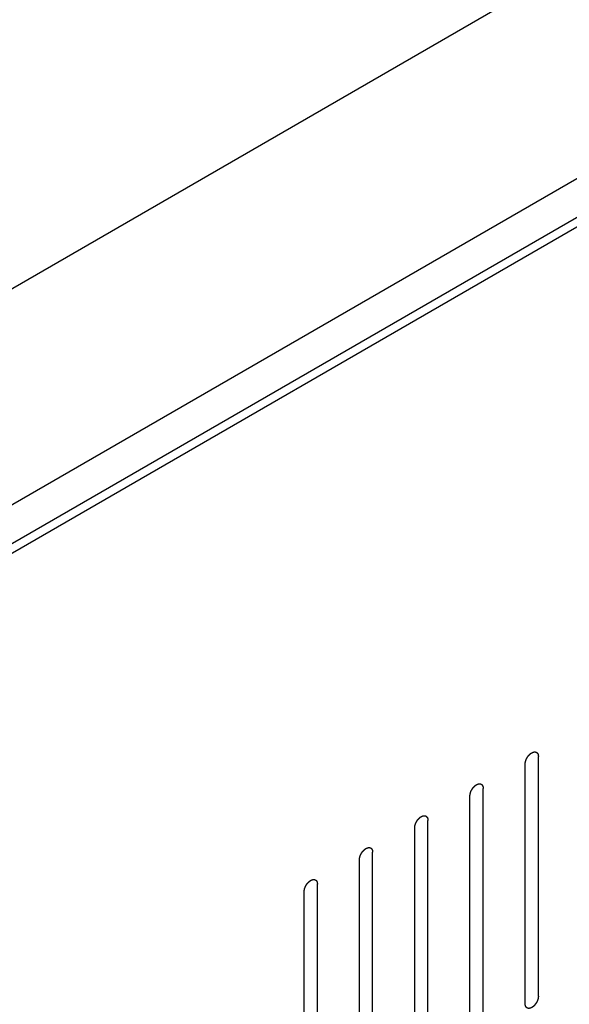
# Model space of a CAD drawing. Header units: inches. Extents: x 6 to 353, y 6 to 228.
# Tile 356 of 372: x 339.31 to 341.51, y 196.49 to 200.43. Entities that reach past the tile are written whole.
import ezdxf

# ---------------------------------------------------------------- set-up
doc = ezdxf.new("R2010")
doc.units = ezdxf.units.IN
doc.header["$LTSCALE"] = 19.946667
doc.header["$MEASUREMENT"] = 0
doc.linetypes.add('HIDDEN', pattern=[0.2, 0.1, -0.1])
doc.layers.get('0').update_dxf_attribs({"linetype": 'CONTINUOUS'})
doc.layers.add('03_ALL_AXES', color=7, linetype='CONTINUOUS')
doc.layers.add('08_ALL_COSMETICS', color=7, linetype='CONTINUOUS')

msp = doc.modelspace()

# ---------------------------------------------------------------- linework, layer by layer
at = {"color": 7, "linetype": 'Continuous'}
for p, q in [((346.8679, 202.8714), (333.0228, 194.878)), ((333.0567, 194.7433), (347.0164, 202.8028)), ((333.09, 194.7241), (347.0496, 202.7836))]:
    msp.add_line(p, q, dxfattribs=at)
at = {"layer": '03_ALL_AXES', "color": 7, "linetype": 'Continuous'}
msp.add_line((343.7492, 201.9371), (334.9988, 196.8851), dxfattribs=at)
at = {"layer": '08_ALL_COSMETICS', "color": 7, "linetype": 'HIDDEN'}
for p, q in [((341.3345, 196.4911), (341.3345, 197.4505)), ((341.3875, 196.5217), (341.3875, 197.4811)), ((341.1662, 196.3939), (341.1662, 197.3533)), ((341.1131, 196.3633), (341.1131, 197.3227)), ((340.9448, 196.2662), (340.9448, 197.2256)), ((340.8918, 196.2355), (340.8918, 197.1949)), ((340.7235, 196.1384), (340.7235, 197.0978)), ((340.6705, 196.1078), (340.6705, 197.0672)), ((340.5022, 196.0106), (340.5022, 196.97)), ((340.4492, 195.98), (340.4492, 196.9394))]:
    msp.add_line(p, q, dxfattribs=at)
for points in [[(341.3345, 197.4505), (341.3345, 197.4515), (341.3347, 197.4531), (341.3348, 197.4549), (341.3349, 197.456), (341.3349, 197.4567), (341.3352, 197.4576), (341.3354, 197.4587), (341.3357, 197.46), (341.336, 197.4614), (341.3363, 197.4625), (341.3364, 197.4633), (341.3368, 197.4642), (341.3372, 197.4653), (341.3377, 197.4667), (341.3382, 197.4681), (341.3386, 197.4692), (341.3389, 197.47), (341.3393, 197.4708), (341.3399, 197.4719), (341.3406, 197.4733), (341.3412, 197.4747), (341.3418, 197.4758), (341.3422, 197.4767), (341.3427, 197.4774), (341.3434, 197.4784), (341.3442, 197.4797), (341.3451, 197.481), (341.3457, 197.482), (341.3462, 197.4828), (341.3468, 197.4834), (341.3476, 197.4843), (341.3485, 197.4855), (341.3495, 197.4866), (341.3502, 197.4875), (341.3508, 197.4882), (341.3514, 197.4888), (341.3522, 197.4895), (341.3533, 197.4905), (341.3543, 197.4915), (341.3551, 197.4922), (341.3557, 197.4928), (341.3564, 197.4932), (341.3573, 197.4939), (341.3584, 197.4946), (341.3594, 197.4954), (341.3602, 197.4959), (341.3606, 197.4962), (341.361, 197.4965), (341.3613, 197.4966), (341.3617, 197.4968), (341.3625, 197.4971), (341.3636, 197.4976), (341.3646, 197.4981), (341.3654, 197.4985), (341.3658, 197.4987), (341.3661, 197.4988), (341.3664, 197.4989), (341.3668, 197.499), (341.3676, 197.4991), (341.3686, 197.4994), (341.3696, 197.4996), (341.3704, 197.4998), (341.3708, 197.4999), (341.3711, 197.5), (341.3714, 197.4999), (341.3717, 197.4999), (341.3724, 197.4999), (341.3734, 197.4999), (341.3743, 197.4998), (341.375, 197.4998), (341.3754, 197.4998), (341.3757, 197.4998), (341.3759, 197.4997), (341.3762, 197.4996), (341.3768, 197.4993), (341.3777, 197.499), (341.3785, 197.4987), (341.3791, 197.4985), (341.3795, 197.4984), (341.3797, 197.4983), (341.3799, 197.4981), (341.3802, 197.4979), (341.3807, 197.4975), (341.3814, 197.4969), (341.3821, 197.4964), (341.3825, 197.496), (341.3828, 197.4957), (341.383, 197.4956), (341.3832, 197.4953), (341.3834, 197.495), (341.3837, 197.4944), (341.3842, 197.4936), (341.3847, 197.4928), (341.3851, 197.4923), (341.3853, 197.4919), (341.3855, 197.4917), (341.3855, 197.4914), (341.3857, 197.491), (341.3859, 197.4903), (341.3862, 197.4893), (341.3865, 197.4883), (341.3868, 197.4876), (341.3869, 197.4872), (341.387, 197.4869), (341.387, 197.4865), (341.387, 197.486), (341.3871, 197.4852), (341.3872, 197.484), (341.3874, 197.4826), (341.3874, 197.4816), (341.3875, 197.4811)], [(341.1131, 197.3227), (341.1132, 197.3238), (341.1133, 197.3253), (341.1135, 197.3271), (341.1136, 197.3282), (341.1136, 197.3289), (341.1138, 197.3298), (341.1141, 197.3309), (341.1144, 197.3323), (341.1147, 197.3336), (341.115, 197.3347), (341.1151, 197.3355), (341.1154, 197.3364), (341.1158, 197.3375), (341.1164, 197.3389), (341.1169, 197.3403), (341.1173, 197.3414), (341.1175, 197.3422), (341.118, 197.3431), (341.1185, 197.3442), (341.1192, 197.3455), (341.1199, 197.3469), (341.1205, 197.348), (341.1209, 197.3489), (341.1214, 197.3496), (341.1221, 197.3506), (341.1229, 197.3519), (341.1237, 197.3532), (341.1244, 197.3542), (341.1249, 197.355), (341.1255, 197.3556), (341.1262, 197.3566), (341.1272, 197.3577), (341.1281, 197.3588), (341.1289, 197.3597), (341.1294, 197.3604), (341.1301, 197.361), (341.1309, 197.3618), (341.1319, 197.3627), (341.133, 197.3637), (341.1338, 197.3644), (341.1344, 197.3651), (341.1351, 197.3655), (341.1359, 197.3661), (341.137, 197.3668), (341.1381, 197.3676), (341.1389, 197.3681), (341.1393, 197.3684), (341.1397, 197.3687), (341.14, 197.3688), (341.1404, 197.369), (341.1412, 197.3693), (341.1422, 197.3698), (341.1433, 197.3703), (341.1441, 197.3707), (341.1445, 197.3709), (341.1448, 197.3711), (341.1451, 197.3711), (341.1455, 197.3712), (341.1462, 197.3714), (341.1473, 197.3716), (341.1483, 197.3718), (341.149, 197.372), (341.1494, 197.3721), (341.1498, 197.3722), (341.15, 197.3722), (341.1504, 197.3722), (341.1511, 197.3721), (341.152, 197.3721), (341.153, 197.3721), (341.1537, 197.372), (341.154, 197.372), (341.1543, 197.372), (341.1546, 197.3719), (341.1549, 197.3718), (341.1555, 197.3716), (341.1564, 197.3713), (341.1572, 197.3709), (341.1578, 197.3707), (341.1581, 197.3706), (341.1584, 197.3705), (341.1586, 197.3703), (341.1589, 197.3701), (341.1594, 197.3697), (341.16, 197.3691), (341.1607, 197.3686), (341.1612, 197.3682), (341.1615, 197.3679), (341.1617, 197.3678), (341.1618, 197.3675), (341.162, 197.3672), (341.1624, 197.3667), (341.1629, 197.3659), (341.1634, 197.3651), (341.1638, 197.3645), (341.164, 197.3642), (341.1641, 197.3639), (341.1642, 197.3636), (341.1644, 197.3632), (341.1646, 197.3625), (341.1649, 197.3615), (341.1652, 197.3605), (341.1654, 197.3598), (341.1655, 197.3594), (341.1657, 197.3591), (341.1657, 197.3587), (341.1657, 197.3583), (341.1658, 197.3574), (341.1659, 197.3562), (341.166, 197.3548), (341.1661, 197.3538), (341.1662, 197.3533)], [(340.8918, 197.1949), (340.8919, 197.196), (340.892, 197.1975), (340.8922, 197.1994), (340.8923, 197.2004), (340.8923, 197.2012), (340.8925, 197.202), (340.8927, 197.2031), (340.8931, 197.2045), (340.8934, 197.2058), (340.8936, 197.2069), (340.8938, 197.2078), (340.8941, 197.2086), (340.8945, 197.2097), (340.895, 197.2111), (340.8955, 197.2125), (340.8959, 197.2136), (340.8962, 197.2144), (340.8967, 197.2153), (340.8972, 197.2164), (340.8979, 197.2178), (340.8986, 197.2191), (340.8992, 197.2202), (340.8996, 197.2211), (340.9001, 197.2218), (340.9007, 197.2229), (340.9016, 197.2241), (340.9024, 197.2254), (340.9031, 197.2264), (340.9036, 197.2272), (340.9042, 197.2279), (340.9049, 197.2288), (340.9059, 197.2299), (340.9068, 197.231), (340.9076, 197.2319), (340.9081, 197.2327), (340.9088, 197.2332), (340.9096, 197.234), (340.9106, 197.2349), (340.9116, 197.2359), (340.9125, 197.2367), (340.9131, 197.2373), (340.9137, 197.2377), (340.9146, 197.2383), (340.9157, 197.2391), (340.9168, 197.2398), (340.9176, 197.2403), (340.918, 197.2406), (340.9183, 197.2409), (340.9186, 197.241), (340.9191, 197.2412), (340.9198, 197.2416), (340.9209, 197.2421), (340.922, 197.2426), (340.9227, 197.2429), (340.9232, 197.2431), (340.9235, 197.2433), (340.9238, 197.2433), (340.9242, 197.2434), (340.9249, 197.2436), (340.926, 197.2438), (340.927, 197.2441), (340.9277, 197.2442), (340.9281, 197.2443), (340.9284, 197.2444), (340.9287, 197.2444), (340.9291, 197.2444), (340.9298, 197.2443), (340.9307, 197.2443), (340.9317, 197.2443), (340.9323, 197.2443), (340.9327, 197.2442), (340.933, 197.2442), (340.9333, 197.2441), (340.9336, 197.244), (340.9342, 197.2438), (340.935, 197.2435), (340.9359, 197.2432), (340.9365, 197.2429), (340.9368, 197.2428), (340.9371, 197.2427), (340.9373, 197.2425), (340.9376, 197.2423), (340.938, 197.2419), (340.9387, 197.2414), (340.9394, 197.2408), (340.9399, 197.2404), (340.9402, 197.2402), (340.9404, 197.24), (340.9405, 197.2398), (340.9407, 197.2394), (340.9411, 197.2389), (340.9416, 197.2381), (340.9421, 197.2373), (340.9425, 197.2367), (340.9427, 197.2364), (340.9428, 197.2362), (340.9429, 197.2358), (340.943, 197.2354), (340.9432, 197.2347), (340.9436, 197.2337), (340.9439, 197.2327), (340.9441, 197.232), (340.9442, 197.2316), (340.9443, 197.2313), (340.9443, 197.2309), (340.9444, 197.2305), (340.9445, 197.2296), (340.9446, 197.2284), (340.9447, 197.227), (340.9448, 197.226), (340.9448, 197.2256)], [(340.6705, 197.0672), (340.6706, 197.0682), (340.6707, 197.0698), (340.6708, 197.0716), (340.6709, 197.0726), (340.671, 197.0734), (340.6712, 197.0742), (340.6714, 197.0753), (340.6717, 197.0767), (340.672, 197.0781), (340.6723, 197.0792), (340.6725, 197.08), (340.6728, 197.0808), (340.6732, 197.0819), (340.6737, 197.0833), (340.6742, 197.0847), (340.6746, 197.0858), (340.6749, 197.0867), (340.6753, 197.0875), (340.6759, 197.0886), (340.6766, 197.09), (340.6773, 197.0914), (340.6778, 197.0925), (340.6782, 197.0933), (340.6788, 197.0941), (340.6794, 197.0951), (340.6803, 197.0963), (340.6811, 197.0976), (340.6818, 197.0986), (340.6822, 197.0994), (340.6828, 197.1001), (340.6836, 197.101), (340.6845, 197.1021), (340.6855, 197.1033), (340.6862, 197.1042), (340.6868, 197.1049), (340.6874, 197.1054), (340.6883, 197.1062), (340.6893, 197.1072), (340.6903, 197.1081), (340.6911, 197.1089), (340.6918, 197.1095), (340.6924, 197.1099), (340.6933, 197.1105), (340.6944, 197.1113), (340.6955, 197.112), (340.6962, 197.1126), (340.6967, 197.1129), (340.697, 197.1131), (340.6973, 197.1132), (340.6978, 197.1134), (340.6985, 197.1138), (340.6996, 197.1143), (340.7007, 197.1148), (340.7014, 197.1151), (340.7018, 197.1153), (340.7022, 197.1155), (340.7025, 197.1155), (340.7029, 197.1156), (340.7036, 197.1158), (340.7046, 197.116), (340.7057, 197.1163), (340.7064, 197.1164), (340.7068, 197.1165), (340.7071, 197.1166), (340.7074, 197.1166), (340.7078, 197.1166), (340.7084, 197.1166), (340.7094, 197.1165), (340.7103, 197.1165), (340.711, 197.1165), (340.7114, 197.1164), (340.7117, 197.1165), (340.7119, 197.1163), (340.7123, 197.1162), (340.7129, 197.116), (340.7137, 197.1157), (340.7146, 197.1154), (340.7152, 197.1152), (340.7155, 197.115), (340.7158, 197.115), (340.716, 197.1148), (340.7162, 197.1146), (340.7167, 197.1141), (340.7174, 197.1136), (340.7181, 197.113), (340.7186, 197.1126), (340.7188, 197.1124), (340.7191, 197.1122), (340.7192, 197.112), (340.7194, 197.1117), (340.7198, 197.1111), (340.7203, 197.1103), (340.7208, 197.1095), (340.7211, 197.1089), (340.7213, 197.1086), (340.7215, 197.1084), (340.7216, 197.1081), (340.7217, 197.1077), (340.7219, 197.107), (340.7222, 197.1059), (340.7226, 197.1049), (340.7228, 197.1042), (340.7229, 197.1038), (340.723, 197.1035), (340.723, 197.1032), (340.7231, 197.1027), (340.7231, 197.1018), (340.7233, 197.1007), (340.7234, 197.0992), (340.7235, 197.0983), (340.7235, 197.0978)], [(340.4492, 196.9394), (340.4492, 196.9404), (340.4494, 196.942), (340.4495, 196.9438), (340.4496, 196.9448), (340.4496, 196.9456), (340.4499, 196.9464), (340.4501, 196.9475), (340.4504, 196.9489), (340.4507, 196.9503), (340.451, 196.9514), (340.4511, 196.9522), (340.4515, 196.953), (340.4519, 196.9541), (340.4524, 196.9555), (340.4529, 196.9569), (340.4533, 196.958), (340.4536, 196.9589), (340.454, 196.9597), (340.4546, 196.9608), (340.4553, 196.9622), (340.456, 196.9636), (340.4565, 196.9647), (340.4569, 196.9655), (340.4574, 196.9663), (340.4581, 196.9673), (340.4589, 196.9686), (340.4598, 196.9698), (340.4604, 196.9708), (340.4609, 196.9716), (340.4615, 196.9723), (340.4623, 196.9732), (340.4632, 196.9743), (340.4642, 196.9755), (340.4649, 196.9764), (340.4655, 196.9771), (340.4661, 196.9776), (340.4669, 196.9784), (340.468, 196.9794), (340.469, 196.9803), (340.4698, 196.9811), (340.4704, 196.9817), (340.4711, 196.9821), (340.472, 196.9827), (340.4731, 196.9835), (340.4742, 196.9842), (340.4749, 196.9848), (340.4754, 196.9851), (340.4757, 196.9853), (340.476, 196.9855), (340.4764, 196.9857), (340.4772, 196.986), (340.4783, 196.9865), (340.4793, 196.987), (340.4801, 196.9874), (340.4805, 196.9875), (340.4808, 196.9877), (340.4811, 196.9878), (340.4816, 196.9879), (340.4823, 196.988), (340.4833, 196.9883), (340.4843, 196.9885), (340.4851, 196.9887), (340.4855, 196.9888), (340.4858, 196.9889), (340.4861, 196.9888), (340.4865, 196.9888), (340.4871, 196.9888), (340.4881, 196.9887), (340.489, 196.9887), (340.4897, 196.9887), (340.4901, 196.9887), (340.4904, 196.9887), (340.4906, 196.9886), (340.491, 196.9884), (340.4915, 196.9882), (340.4924, 196.9879), (340.4932, 196.9876), (340.4938, 196.9874), (340.4942, 196.9873), (340.4944, 196.9872), (340.4946, 196.987), (340.4949, 196.9868), (340.4954, 196.9864), (340.4961, 196.9858), (340.4968, 196.9852), (340.4972, 196.9848), (340.4975, 196.9846), (340.4977, 196.9845), (340.4979, 196.9842), (340.4981, 196.9839), (340.4984, 196.9833), (340.4989, 196.9825), (340.4994, 196.9817), (340.4998, 196.9812), (340.5, 196.9808), (340.5002, 196.9806), (340.5003, 196.9803), (340.5004, 196.9799), (340.5006, 196.9792), (340.5009, 196.9782), (340.5012, 196.9772), (340.5015, 196.9765), (340.5016, 196.976), (340.5017, 196.9758), (340.5017, 196.9754), (340.5018, 196.9749), (340.5018, 196.9741), (340.5019, 196.9729), (340.5021, 196.9714), (340.5022, 196.9705), (340.5022, 196.97)], [(341.3875, 196.5217), (341.3874, 196.5207), (341.3873, 196.5191), (341.3871, 196.5173), (341.387, 196.5163), (341.387, 196.5155), (341.3868, 196.5147), (341.3866, 196.5136), (341.3862, 196.5122), (341.3859, 196.5108), (341.3857, 196.5097), (341.3855, 196.5089), (341.3852, 196.5081), (341.3848, 196.507), (341.3843, 196.5056), (341.3838, 196.5042), (341.3834, 196.5031), (341.3831, 196.5022), (341.3826, 196.5014), (341.3821, 196.5003), (341.3814, 196.4989), (341.3807, 196.4975), (341.3801, 196.4964), (341.3797, 196.4956), (341.3792, 196.4948), (341.3786, 196.4938), (341.3777, 196.4925), (341.3769, 196.4913), (341.3762, 196.4903), (341.3757, 196.4895), (341.3752, 196.4888), (341.3744, 196.4879), (341.3734, 196.4868), (341.3725, 196.4856), (341.3717, 196.4847), (341.3712, 196.484), (341.3705, 196.4835), (341.3697, 196.4827), (341.3687, 196.4817), (341.3677, 196.4808), (341.3668, 196.48), (341.3662, 196.4794), (341.3656, 196.479), (341.3647, 196.4784), (341.3636, 196.4776), (341.3625, 196.4769), (341.3617, 196.4763), (341.3613, 196.476), (341.361, 196.4758), (341.3607, 196.4757), (341.3602, 196.4754), (341.3595, 196.4751), (341.3584, 196.4746), (341.3573, 196.4741), (341.3566, 196.4738), (341.3561, 196.4736), (341.3558, 196.4734), (341.3555, 196.4733), (341.3551, 196.4732), (341.3544, 196.4731), (341.3533, 196.4728), (341.3523, 196.4726), (341.3516, 196.4724), (341.3512, 196.4724), (341.3509, 196.4723), (341.3506, 196.4723), (341.3502, 196.4723), (341.3495, 196.4723), (341.3486, 196.4724), (341.3476, 196.4724), (341.347, 196.4724), (341.3466, 196.4724), (341.3463, 196.4724), (341.346, 196.4725), (341.3457, 196.4727), (341.3451, 196.4729), (341.3443, 196.4732), (341.3434, 196.4735), (341.3428, 196.4737), (341.3425, 196.4739), (341.3422, 196.4739), (341.342, 196.4741), (341.3417, 196.4743), (341.3413, 196.4747), (341.3406, 196.4753), (341.3399, 196.4759), (341.3394, 196.4763), (341.3391, 196.4765), (341.3389, 196.4766), (341.3388, 196.4769), (341.3386, 196.4772), (341.3382, 196.4778), (341.3377, 196.4786), (341.3372, 196.4794), (341.3368, 196.48), (341.3367, 196.4803), (341.3365, 196.4805), (341.3364, 196.4808), (341.3363, 196.4812), (341.3361, 196.4819), (341.3357, 196.4829), (341.3354, 196.4839), (341.3352, 196.4847), (341.3351, 196.4851), (341.335, 196.4853), (341.335, 196.4857), (341.3349, 196.4862), (341.3348, 196.487), (341.3347, 196.4882), (341.3346, 196.4897), (341.3345, 196.4906), (341.3345, 196.4911)]]:
    msp.add_open_spline(points, degree=3, knots=[0, 0, 0, 0, 0.03125, 0.046875, 0.054688, 0.0625, 0.070312, 0.078125, 0.09375, 0.109375, 0.117188, 0.125, 0.132812, 0.140625, 0.15625, 0.171875, 0.179688, 0.1875, 0.195312, 0.203125, 0.21875, 0.234375, 0.242188, 0.25, 0.257812, 0.265625, 0.28125, 0.296875, 0.304688, 0.3125, 0.320312, 0.328125, 0.34375, 0.359375, 0.367188, 0.375, 0.382812, 0.390625, 0.40625, 0.421875, 0.429688, 0.4375, 0.445312, 0.453125, 0.46875, 0.484375, 0.492188, 0.496094, 0.5, 0.503906, 0.507812, 0.515625, 0.53125, 0.546875, 0.554688, 0.558594, 0.5625, 0.566406, 0.570312, 0.578125, 0.59375, 0.609375, 0.617188, 0.621094, 0.625, 0.628906, 0.632812, 0.640625, 0.65625, 0.671875, 0.679688, 0.683594, 0.6875, 0.691406, 0.695312, 0.703125, 0.71875, 0.734375, 0.742188, 0.746094, 0.75, 0.753906, 0.757812, 0.765625, 0.78125, 0.796875, 0.804688, 0.808594, 0.8125, 0.816406, 0.820312, 0.828125, 0.84375, 0.859375, 0.867188, 0.871094, 0.875, 0.878906, 0.882812, 0.890625, 0.90625, 0.921875, 0.929688, 0.933594, 0.9375, 0.941406, 0.945312, 0.953125, 0.96875, 0.984375, 1, 1, 1, 1], dxfattribs=at)

doc.saveas('drawing.dxf')
